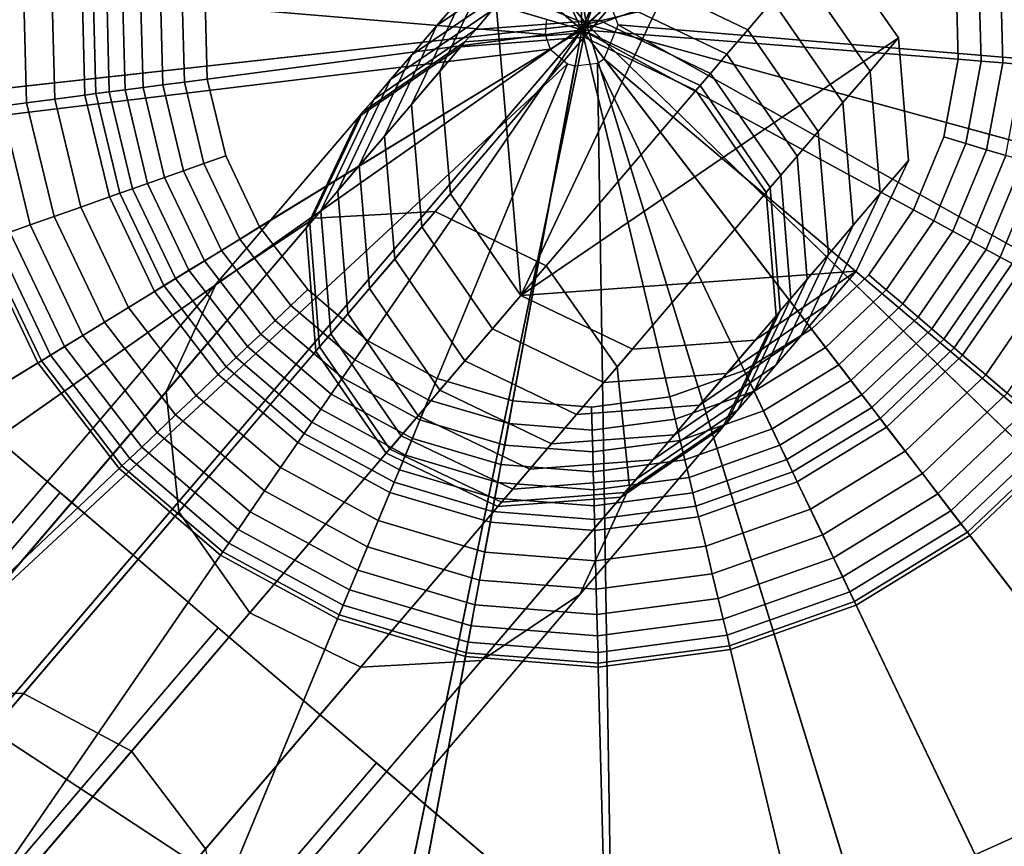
# Model space of a CAD drawing. Extents: x -43.1 to 43.1, y -41.3 to 41.3.
# Tile 648 of 656: x 27.08 to 27.719, y 31.73 to 32.267. Entities that reach past the tile are written whole.
import ezdxf

# ---------------------------------------------------------------- set-up
doc = ezdxf.new("R2010")
doc.units = 0
for name, color, linetype in [('CABLE.1', 18, 'CONTINUOUS'), ('LAMP', 7, 'CONTINUOUS'), ('LAMP_SUPPORT', 18, 'CONTINUOUS'), ('METAL_BASE', 254, 'CONTINUOUS')]:
    doc.layers.add(name, color=color, linetype=linetype)

msp = doc.modelspace()

# ---------------------------------------------------------------- linework, layer by layer
at = {"layer": 'CABLE.1'}
for points in [[(27.4055, 32.0877, 27.2378), (27.3871, 32.3053, 27.2143), (27.4527, 32.3501, 27.2026), (27.5325, 32.356, 27.194)], [(27.4055, 32.0877, 27.2378), (27.5325, 32.356, 27.194), (27.6049, 32.3212, 27.1909), (27.6506, 32.2551, 27.194)], [(27.351, 32.263, 26.845), (27.4167, 32.308, 26.8339), (27.4343, 32.3286, 27.017), (27.3686, 32.2837, 27.0285)], [(27.5865, 32.2996, 27.0054), (27.6322, 32.2335, 27.0085), (27.6506, 32.2551, 27.194), (27.6049, 32.3212, 27.1909)], [(27.4805, 32.2951, 26.6485), (27.5529, 32.2603, 26.6457), (27.5689, 32.2791, 26.8229), (27.4965, 32.3138, 26.8259)], [(27.3346, 32.2118, 27.0401), (27.3686, 32.2837, 27.0285), (27.3871, 32.3053, 27.2143), (27.353, 32.2334, 27.2261)], [(27.3348, 32.2441, 26.666), (27.4006, 32.2891, 26.6559), (27.4167, 32.308, 26.8339), (27.351, 32.263, 26.845)], [(27.4055, 32.0877, 27.2378), (27.3598, 32.1538, 27.2346), (27.353, 32.2334, 27.2261), (27.3871, 32.3053, 27.2143)], [(27.5689, 32.2791, 26.8229), (27.6146, 32.213, 26.8259), (27.6322, 32.2335, 27.0085), (27.5865, 32.2996, 27.0054)], [(27.4668, 32.2791, 26.4788), (27.5393, 32.2444, 26.4765), (27.5529, 32.2603, 26.6457), (27.4805, 32.2951, 26.6485)], [(27.3209, 32.2279, 26.4939), (27.3869, 32.273, 26.4852), (27.4006, 32.2891, 26.6559), (27.3348, 32.2441, 26.666)], [(27.3169, 32.1911, 26.856), (27.351, 32.263, 26.845), (27.3686, 32.2837, 27.0285), (27.3346, 32.2118, 27.0401)], [(27.3762, 32.2605, 26.3243), (27.4562, 32.2666, 26.3193), (27.4668, 32.2791, 26.4788), (27.3869, 32.273, 26.4852)], [(27.4562, 32.2666, 26.3193), (27.5287, 32.232, 26.3175), (27.5393, 32.2444, 26.4765), (27.4668, 32.2791, 26.4788)], [(27.5529, 32.2603, 26.6457), (27.5986, 32.1942, 26.6485), (27.6146, 32.213, 26.8259), (27.5689, 32.2791, 26.8229)], [(27.3101, 32.2151, 26.331), (27.3762, 32.2605, 26.3243), (27.3869, 32.273, 26.4852), (27.3209, 32.2279, 26.4939)], [(27.3692, 32.2524, 26.1756), (27.4493, 32.2586, 26.1727), (27.4562, 32.2666, 26.3193), (27.3762, 32.2605, 26.3243)], [(27.4493, 32.2586, 26.1727), (27.5219, 32.224, 26.1717), (27.5287, 32.232, 26.3175), (27.4562, 32.2666, 26.3193)], [(27.3006, 32.1721, 26.6762), (27.3348, 32.2441, 26.666), (27.351, 32.263, 26.845), (27.3169, 32.1911, 26.856)], [(27.303, 32.2069, 26.1795), (27.3692, 32.2524, 26.1756), (27.3762, 32.2605, 26.3243), (27.3101, 32.2151, 26.331)], [(27.5393, 32.2444, 26.4765), (27.5849, 32.1782, 26.4788), (27.5986, 32.1942, 26.6485), (27.5529, 32.2603, 26.6457)], [(27.2715, 32.1379, 25.2456), (27.3499, 32.1422, 25.2261), (27.4467, 32.2555, 26.0273), (27.3666, 32.2493, 26.0334)], [(27.3499, 32.1422, 25.2261), (27.4219, 32.1069, 25.219), (27.5192, 32.2208, 26.0251), (27.4467, 32.2555, 26.0273)], [(27.3666, 32.2493, 26.0334), (27.4467, 32.2555, 26.0273), (27.4493, 32.2586, 26.1727), (27.3692, 32.2524, 26.1756)], [(27.4055, 32.0877, 27.2378), (27.6506, 32.2551, 27.194), (27.6573, 32.1754, 27.2026), (27.6233, 32.1036, 27.2143)], [(27.4467, 32.2555, 26.0273), (27.5192, 32.2208, 26.0251), (27.5219, 32.224, 26.1717), (27.4493, 32.2586, 26.1727)], [(27.6322, 32.2335, 27.0085), (27.6389, 32.1539, 27.017), (27.6573, 32.1754, 27.2026), (27.6506, 32.2551, 27.194)], [(27.2076, 32.0952, 25.2723), (27.2715, 32.1379, 25.2456), (27.3666, 32.2493, 26.0334), (27.3005, 32.2039, 26.0416)], [(27.3005, 32.2039, 26.0416), (27.3666, 32.2493, 26.0334), (27.3692, 32.2524, 26.1756), (27.303, 32.2069, 26.1795)], [(27.2866, 32.1557, 26.5027), (27.3209, 32.2279, 26.4939), (27.3348, 32.2441, 26.666), (27.3006, 32.1721, 26.6762)], [(27.5287, 32.232, 26.3175), (27.5743, 32.1658, 26.3193), (27.5849, 32.1782, 26.4788), (27.5393, 32.2444, 26.4765)], [(27.2757, 32.1428, 26.3377), (27.3101, 32.2151, 26.331), (27.3209, 32.2279, 26.4939), (27.2866, 32.1557, 26.5027)], [(27.3413, 32.1322, 27.0486), (27.3346, 32.2118, 27.0401), (27.353, 32.2334, 27.2261), (27.3598, 32.1538, 27.2346)], [(27.5219, 32.224, 26.1717), (27.5674, 32.1578, 26.1727), (27.5743, 32.1658, 26.3193), (27.5287, 32.232, 26.3175)], [(27.6146, 32.213, 26.8259), (27.6213, 32.1333, 26.8339), (27.6389, 32.1539, 27.017), (27.6322, 32.2335, 27.0085)], [(27.4219, 32.1069, 25.219), (27.468, 32.0414, 25.2261), (27.5648, 32.1546, 26.0273), (27.5192, 32.2208, 26.0251)], [(27.5192, 32.2208, 26.0251), (27.5648, 32.1546, 26.0273), (27.5674, 32.1578, 26.1727), (27.5219, 32.224, 26.1717)], [(27.2685, 32.1344, 26.1833), (27.303, 32.2069, 26.1795), (27.3101, 32.2151, 26.331), (27.2757, 32.1428, 26.3377)], [(27.3236, 32.1114, 26.8641), (27.3169, 32.1911, 26.856), (27.3346, 32.2118, 27.0401), (27.3413, 32.1322, 27.0486)], [(27.5986, 32.1942, 26.6485), (27.6052, 32.1144, 26.6559), (27.6213, 32.1333, 26.8339), (27.6146, 32.213, 26.8259)], [(27.1753, 32.0254, 25.2989), (27.2076, 32.0952, 25.2723), (27.3005, 32.2039, 26.0416), (27.266, 32.1315, 26.0499)], [(27.266, 32.1315, 26.0499), (27.3005, 32.2039, 26.0416), (27.303, 32.2069, 26.1795), (27.2685, 32.1344, 26.1833)], [(27.3073, 32.0923, 26.6836), (27.3006, 32.1721, 26.6762), (27.3169, 32.1911, 26.856), (27.3236, 32.1114, 26.8641)], [(27.5849, 32.1782, 26.4788), (27.5914, 32.0983, 26.4852), (27.6052, 32.1144, 26.6559), (27.5986, 32.1942, 26.6485)], [(27.5743, 32.1658, 26.3193), (27.5807, 32.0858, 26.3243), (27.5914, 32.0983, 26.4852), (27.5849, 32.1782, 26.4788)], [(27.2932, 32.0758, 26.5091), (27.2866, 32.1557, 26.5027), (27.3006, 32.1721, 26.6762), (27.3073, 32.0923, 26.6836)], [(27.6389, 32.1539, 27.017), (27.6048, 32.082, 27.0285), (27.6233, 32.1036, 27.2143), (27.6573, 32.1754, 27.2026)], [(27.5674, 32.1578, 26.1727), (27.5738, 32.0777, 26.1756), (27.5807, 32.0858, 26.3243), (27.5743, 32.1658, 26.3193)], [(27.5648, 32.1546, 26.0273), (27.5712, 32.0746, 26.0334), (27.5738, 32.0777, 26.1756), (27.5674, 32.1578, 26.1727)], [(27.2821, 32.0628, 26.3426), (27.2757, 32.1428, 26.3377), (27.2866, 32.1557, 26.5027), (27.2932, 32.0758, 26.5091)], [(27.387, 32.0661, 27.0517), (27.3413, 32.1322, 27.0486), (27.3598, 32.1538, 27.2346), (27.4055, 32.0877, 27.2378)], [(27.468, 32.0414, 25.2261), (27.4761, 31.9632, 25.2456), (27.5712, 32.0746, 26.0334), (27.5648, 32.1546, 26.0273)], [(27.6213, 32.1333, 26.8339), (27.5872, 32.0613, 26.845), (27.6048, 32.082, 27.0285), (27.6389, 32.1539, 27.017)], [(26.9526, 31.7965, 24.5657), (27.0094, 31.831, 24.5195), (27.2715, 32.1379, 25.2456), (27.2076, 32.0952, 25.2723)], [(27.0094, 31.831, 24.5195), (27.0826, 31.8293, 24.4857), (27.3499, 32.1422, 25.2261), (27.2715, 32.1379, 25.2456)], [(27.0826, 31.8293, 24.4857), (27.1527, 31.7917, 24.4733), (27.4219, 32.1069, 25.219), (27.3499, 32.1422, 25.2261)], [(27.2748, 32.0543, 26.1862), (27.2685, 32.1344, 26.1833), (27.2757, 32.1428, 26.3377), (27.2821, 32.0628, 26.3426)], [(27.1834, 31.9472, 25.3184), (27.1753, 32.0254, 25.2989), (27.266, 32.1315, 26.0499), (27.2724, 32.0515, 26.0559)], [(27.2724, 32.0515, 26.0559), (27.266, 32.1315, 26.0499), (27.2685, 32.1344, 26.1833), (27.2748, 32.0543, 26.1862)], [(27.3692, 32.0453, 26.8671), (27.3236, 32.1114, 26.8641), (27.3413, 32.1322, 27.0486), (27.387, 32.0661, 27.0517)], [(27.6052, 32.1144, 26.6559), (27.571, 32.0424, 26.666), (27.5872, 32.0613, 26.845), (27.6213, 32.1333, 26.8339)], [(27.5914, 32.0983, 26.4852), (27.5571, 32.0261, 26.4939), (27.571, 32.0424, 26.666), (27.6052, 32.1144, 26.6559)], [(27.1527, 31.7917, 24.4733), (27.2007, 31.7284, 24.4857), (27.468, 32.0414, 25.2261), (27.4219, 32.1069, 25.219)], [(27.3529, 32.0262, 26.6863), (27.3073, 32.0923, 26.6836), (27.3236, 32.1114, 26.8641), (27.3692, 32.0453, 26.8671)], [(27.4055, 32.0877, 27.2378), (27.6233, 32.1036, 27.2143), (27.5576, 32.0587, 27.2261), (27.4779, 32.0529, 27.2346)], [(27.6048, 32.082, 27.0285), (27.5391, 32.0371, 27.0401), (27.5576, 32.0587, 27.2261), (27.6233, 32.1036, 27.2143)], [(26.9274, 31.735, 24.6119), (26.9526, 31.7965, 24.5657), (27.2076, 32.0952, 25.2723), (27.1753, 32.0254, 25.2989)], [(27.5807, 32.0858, 26.3243), (27.5463, 32.0134, 26.331), (27.5571, 32.0261, 26.4939), (27.5914, 32.0983, 26.4852)], [(27.3388, 32.0096, 26.5114), (27.2932, 32.0758, 26.5091), (27.3073, 32.0923, 26.6836), (27.3529, 32.0262, 26.6863)], [(27.4594, 32.0313, 27.0486), (27.387, 32.0661, 27.0517), (27.4055, 32.0877, 27.2378), (27.4779, 32.0529, 27.2346)], [(27.5872, 32.0613, 26.845), (27.5214, 32.0164, 26.856), (27.5391, 32.0371, 27.0401), (27.6048, 32.082, 27.0285)], [(27.5738, 32.0777, 26.1756), (27.5392, 32.0051, 26.1795), (27.5463, 32.0134, 26.331), (27.5807, 32.0858, 26.3243)], [(27.3277, 31.9966, 26.3444), (27.2821, 32.0628, 26.3426), (27.2932, 32.0758, 26.5091), (27.3388, 32.0096, 26.5114)], [(27.4761, 31.9632, 25.2456), (27.4438, 31.8934, 25.2723), (27.5367, 32.0022, 26.0416), (27.5712, 32.0746, 26.0334)], [(27.5712, 32.0746, 26.0334), (27.5367, 32.0022, 26.0416), (27.5392, 32.0051, 26.1795), (27.5738, 32.0777, 26.1756)], [(27.3204, 31.988, 26.1872), (27.2748, 32.0543, 26.1862), (27.2821, 32.0628, 26.3426), (27.3277, 31.9966, 26.3444)], [(27.4417, 32.0105, 26.8641), (27.3692, 32.0453, 26.8671), (27.387, 32.0661, 27.0517), (27.4594, 32.0313, 27.0486)], [(27.571, 32.0424, 26.666), (27.5052, 31.9973, 26.6762), (27.5214, 32.0164, 26.856), (27.5872, 32.0613, 26.845)], [(27.5391, 32.0371, 27.0401), (27.4594, 32.0313, 27.0486), (27.4779, 32.0529, 27.2346), (27.5576, 32.0587, 27.2261)], [(27.2295, 31.8817, 25.3255), (27.1834, 31.9472, 25.3184), (27.2724, 32.0515, 26.0559), (27.318, 31.9853, 26.0581)], [(27.318, 31.9853, 26.0581), (27.2724, 32.0515, 26.0559), (27.2748, 32.0543, 26.1862), (27.3204, 31.988, 26.1872)], [(27.4254, 31.9914, 26.6836), (27.3529, 32.0262, 26.6863), (27.3692, 32.0453, 26.8671), (27.4417, 32.0105, 26.8641)], [(27.5571, 32.0261, 26.4939), (27.4912, 31.981, 26.5027), (27.5052, 31.9973, 26.6762), (27.571, 32.0424, 26.666)], [(27.2007, 31.7284, 24.4857), (27.2139, 31.6563, 24.5195), (27.4761, 31.9632, 25.2456), (27.468, 32.0414, 25.2261)], [(27.5214, 32.0164, 26.856), (27.4417, 32.0105, 26.8641), (27.4594, 32.0313, 27.0486), (27.5391, 32.0371, 27.0401)], [(26.9406, 31.6629, 24.6457), (26.9274, 31.735, 24.6119), (27.1753, 32.0254, 25.2989), (27.1834, 31.9472, 25.3184)], [(27.4113, 31.9749, 26.5091), (27.3388, 32.0096, 26.5114), (27.3529, 32.0262, 26.6863), (27.4254, 31.9914, 26.6836)], [(27.5463, 32.0134, 26.331), (27.4802, 31.9681, 26.3377), (27.4912, 31.981, 26.5027), (27.5571, 32.0261, 26.4939)], [(27.5052, 31.9973, 26.6762), (27.4254, 31.9914, 26.6836), (27.4417, 32.0105, 26.8641), (27.5214, 32.0164, 26.856)], [(27.5392, 32.0051, 26.1795), (27.473, 31.9597, 26.1833), (27.4802, 31.9681, 26.3377), (27.5463, 32.0134, 26.331)], [(27.4002, 31.9619, 26.3426), (27.3277, 31.9966, 26.3444), (27.3388, 32.0096, 26.5114), (27.4113, 31.9749, 26.5091)], [(27.5367, 32.0022, 26.0416), (27.4706, 31.9568, 26.0499), (27.473, 31.9597, 26.1833), (27.5392, 32.0051, 26.1795)], [(27.4438, 31.8934, 25.2723), (27.3799, 31.8506, 25.2989), (27.4706, 31.9568, 26.0499), (27.5367, 32.0022, 26.0416)], [(27.4912, 31.981, 26.5027), (27.4113, 31.9749, 26.5091), (27.4254, 31.9914, 26.6836), (27.5052, 31.9973, 26.6762)], [(27.3929, 31.9534, 26.1862), (27.3204, 31.988, 26.1872), (27.3277, 31.9966, 26.3444), (27.4002, 31.9619, 26.3426)], [(27.3015, 31.8464, 25.3184), (27.2295, 31.8817, 25.3255), (27.318, 31.9853, 26.0581), (27.3905, 31.9506, 26.0559)], [(27.3905, 31.9506, 26.0559), (27.318, 31.9853, 26.0581), (27.3204, 31.988, 26.1872), (27.3929, 31.9534, 26.1862)], [(27.4802, 31.9681, 26.3377), (27.4002, 31.9619, 26.3426), (27.4113, 31.9749, 26.5091), (27.4912, 31.981, 26.5027)], [(27.473, 31.9597, 26.1833), (27.3929, 31.9534, 26.1862), (27.4002, 31.9619, 26.3426), (27.4802, 31.9681, 26.3377)], [(27.2139, 31.6563, 24.5195), (27.1888, 31.5948, 24.5657), (27.4438, 31.8934, 25.2723), (27.4761, 31.9632, 25.2456)], [(27.4706, 31.9568, 26.0499), (27.3905, 31.9506, 26.0559), (27.3929, 31.9534, 26.1862), (27.473, 31.9597, 26.1833)], [(27.3799, 31.8506, 25.2989), (27.3015, 31.8464, 25.3184), (27.3905, 31.9506, 26.0559), (27.4706, 31.9568, 26.0499)], [(26.9886, 31.5996, 24.6581), (26.9406, 31.6629, 24.6457), (27.1834, 31.9472, 25.3184), (27.2295, 31.8817, 25.3255)], [(27.1888, 31.5948, 24.5657), (27.1319, 31.5603, 24.6119), (27.3799, 31.8506, 25.2989), (27.4438, 31.8934, 25.2723)], [(27.0587, 31.5621, 24.6457), (26.9886, 31.5996, 24.6581), (27.2295, 31.8817, 25.3255), (27.3015, 31.8464, 25.3184)], [(27.1319, 31.5603, 24.6119), (27.0587, 31.5621, 24.6457), (27.3015, 31.8464, 25.3184), (27.3799, 31.8506, 25.2989)], [(26.6199, 31.375, 23.8834), (26.6875, 31.3666, 23.8404), (27.0826, 31.8293, 24.4857), (27.0094, 31.831, 24.5195)], [(26.6875, 31.3666, 23.8404), (26.7554, 31.3266, 23.8246), (27.1527, 31.7917, 24.4733), (27.0826, 31.8293, 24.4857)], [(26.7554, 31.3266, 23.8246), (26.8056, 31.2657, 23.8404), (27.2007, 31.7284, 24.4857), (27.1527, 31.7917, 24.4733)]]:
    msp.add_3dface(points, dxfattribs=at)
at = {"layer": 'LAMP'}
for points in [[(27.5075, 33.0191, 31.956), (27.3179, 33.0101, 31.956), (27.4481, 32.264, 31.956), (27.6934, 32.9805, 31.956)], [(27.1364, 32.9543, 31.956), (26.9745, 32.8551, 31.956), (27.4481, 32.264, 31.956), (27.3179, 33.0101, 31.956)], [(27.8639, 32.897, 31.956), (27.6934, 32.9805, 31.956), (27.4481, 32.264, 31.956), (28.0083, 32.7737, 31.956)], [(27.4952, 32.8623, 35.0862), (27.6425, 32.8318, 35.0862), (27.4481, 32.264, 35.0862), (27.3449, 32.8552, 35.0862)], [(26.8424, 32.7187, 31.956), (26.7483, 32.5538, 31.956), (27.4481, 32.264, 31.956), (26.9745, 32.8551, 31.956)], [(27.2011, 32.811, 35.0862), (27.3449, 32.8552, 35.0862), (27.4481, 32.264, 35.0862), (27.0728, 32.7324, 35.0862)], [(27.7776, 32.7656, 35.0862), (27.892, 32.6679, 35.0862), (27.4481, 32.264, 35.0862), (27.6425, 32.8318, 35.0862)], [(28.1175, 32.6184, 31.956), (28.0083, 32.7737, 31.956), (27.4481, 32.264, 31.956), (28.1846, 32.4408, 31.956)], [(26.9681, 32.6243, 35.0862), (27.0728, 32.7324, 35.0862), (27.4481, 32.264, 35.0862), (26.8936, 32.4936, 35.0862)], [(27.9785, 32.5448, 35.0862), (28.0317, 32.4041, 35.0862), (27.4481, 32.264, 35.0862), (27.892, 32.6679, 35.0862)], [(26.6982, 32.3707, 31.956), (26.6953, 32.1808, 31.956), (27.4481, 32.264, 31.956), (26.7483, 32.5538, 31.956)], [(26.8539, 32.3485, 35.0862), (26.8936, 32.4936, 35.0862), (27.4481, 32.264, 35.0862), (26.8515, 32.1981, 35.0862)], [(28.2054, 32.2521, 31.956), (28.1846, 32.4408, 31.956), (27.4481, 32.264, 31.956), (28.1787, 32.0641, 31.956)], [(28.0482, 32.2545, 35.0862), (28.027, 32.1056, 35.0862), (27.4481, 32.264, 35.0862), (28.0317, 32.4041, 35.0862)], [(26.7396, 31.9962, 31.956), (26.8284, 31.8284, 31.956), (27.4481, 32.264, 31.956), (26.6953, 32.1808, 31.956)], [(26.9562, 31.688, 31.956), (27.4481, 32.264, 31.956), (26.8284, 31.8284, 31.956)], [(26.8867, 32.0518, 35.0862), (26.8515, 32.1981, 35.0862), (27.4481, 32.264, 35.0862), (26.9571, 31.9188, 35.0862)], [(27.1149, 31.5838, 31.956), (27.2945, 31.5223, 31.956), (27.4481, 32.264, 31.956), (26.9562, 31.688, 31.956)], [(27.0583, 31.8076, 35.0862), (26.9571, 31.9188, 35.0862), (27.4481, 32.264, 35.0862)], [(27.1841, 31.725, 35.0862), (27.0583, 31.8076, 35.0862), (27.4481, 32.264, 35.0862), (27.3264, 31.6762, 35.0862)], [(27.4838, 31.5074, 31.956), (27.6708, 31.54, 31.956), (27.4481, 32.264, 31.956), (27.2945, 31.5223, 31.956)], [(27.4764, 31.6644, 35.0862), (27.3264, 31.6762, 35.0862), (27.4481, 32.264, 35.0862), (27.6246, 31.6903, 35.0862)], [(27.7617, 31.7522, 35.0862), (27.6246, 31.6903, 35.0862), (27.4481, 32.264, 35.0862), (27.8791, 31.8463, 35.0862)], [(27.8439, 31.6182, 31.956), (27.992, 31.7369, 31.956), (27.4481, 32.264, 31.956), (27.6708, 31.54, 31.956)], [(27.9694, 31.9666, 35.0862), (27.8791, 31.8463, 35.0862), (27.4481, 32.264, 35.0862), (28.027, 32.1056, 35.0862)], [(28.106, 31.8887, 31.956), (28.1787, 32.0641, 31.956), (27.4481, 32.264, 31.956), (27.992, 31.7369, 31.956)], [(27.1378, 31.6306, 35.0649), (26.99, 31.7277, 35.0649), (27.0583, 31.8076, 35.0862), (27.1841, 31.725, 35.0862)], [(27.8166, 31.6626, 35.0649), (27.6555, 31.5898, 35.0649), (27.6246, 31.6903, 35.0862), (27.7617, 31.7522, 35.0862)]]:
    msp.add_3dface(points, dxfattribs=at)
at = {"layer": 'LAMP_SUPPORT'}
for points in [[(27.4221, 32.2671, 31.3898), (27.4213, 32.2572, 31.3898), (26.4918, 32.3353, 31.3898), (26.5283, 32.5319, 31.3898)], [(27.4386, 32.5054, 27.0496), (27.3877, 32.4987, 27.0496), (27.3394, 32.4816, 27.0496), (27.445, 32.2603, 27.0496)], [(27.5388, 32.4868, 27.0496), (27.4897, 32.5014, 27.0496), (27.4386, 32.5054, 27.0496), (27.445, 32.2603, 27.0496)], [(27.6228, 32.4291, 27.0496), (27.5838, 32.4624, 27.0496), (27.5388, 32.4868, 27.0496), (27.445, 32.2603, 27.0496)], [(27.3394, 32.4816, 27.0496), (27.2957, 32.4548, 27.0496), (27.2585, 32.4195, 27.0496), (27.445, 32.2603, 27.0496)], [(27.6761, 32.3421, 27.0496), (27.654, 32.3884, 27.0496), (27.6228, 32.4291, 27.0496), (27.445, 32.2603, 27.0496)], [(27.2585, 32.4195, 27.0496), (27.2295, 32.3773, 27.0496), (27.2099, 32.3299, 27.0496), (27.445, 32.2603, 27.0496)], [(27.4687, 32.2634, 31.3898), (27.4653, 32.2728, 31.3898), (28.3929, 32.3851, 31.3898), (28.3981, 32.1853, 31.3898)], [(27.6894, 32.2411, 27.0496), (27.6881, 32.2923, 27.0496), (27.6761, 32.3421, 27.0496), (27.445, 32.2603, 27.0496)], [(27.4213, 32.2572, 31.3898), (27.4246, 32.2478, 31.3898), (26.4971, 32.1355, 31.3898), (26.4918, 32.3353, 31.3898)], [(27.2099, 32.3299, 27.0496), (27.2006, 32.2795, 27.0496), (27.2019, 32.2283, 27.0496), (27.445, 32.2603, 27.0496)], [(27.7313, 32.2378, 27.0662), (27.7298, 32.2978, 27.0662), (27.7169, 32.2961, 27.0573), (27.7184, 32.2388, 27.0573)], [(27.7044, 32.2399, 27.0516), (27.7029, 32.2943, 27.0516), (27.6881, 32.2923, 27.0496), (27.6894, 32.2411, 27.0496)], [(27.7184, 32.2388, 27.0573), (27.7169, 32.2961, 27.0573), (27.7029, 32.2943, 27.0516), (27.7044, 32.2399, 27.0516)], [(27.0663, 32.2901, 27.3708), (27.0683, 32.2107, 27.3708), (27.0846, 32.2129, 27.2792), (27.0826, 32.2888, 27.2792)], [(27.0826, 32.2888, 27.2792), (27.0846, 32.2129, 27.2792), (27.1029, 32.2153, 27.1939), (27.101, 32.2874, 27.1939)], [(27.101, 32.2874, 27.1939), (27.1029, 32.2153, 27.1939), (27.1225, 32.2178, 27.1249), (27.1207, 32.2858, 27.1249)], [(27.1207, 32.2858, 27.1249), (27.1225, 32.2178, 27.1249), (27.1295, 32.2188, 27.1077), (27.1278, 32.2853, 27.1077)], [(27.1278, 32.2853, 27.1077), (27.1295, 32.2188, 27.1077), (27.1383, 32.2199, 27.0919), (27.1366, 32.2846, 27.0919)], [(27.1366, 32.2846, 27.0919), (27.1383, 32.2199, 27.0919), (27.1485, 32.2213, 27.0779), (27.1469, 32.2838, 27.0779)], [(27.1469, 32.2838, 27.0779), (27.1485, 32.2213, 27.0779), (27.1602, 32.2228, 27.0662), (27.1586, 32.2828, 27.0662)], [(27.1586, 32.2828, 27.0662), (27.1602, 32.2228, 27.0662), (27.1731, 32.2245, 27.0573), (27.1716, 32.2818, 27.0573)], [(27.1716, 32.2818, 27.0573), (27.1731, 32.2245, 27.0573), (27.187, 32.2263, 27.0516), (27.1856, 32.2807, 27.0516)], [(27.1856, 32.2807, 27.0516), (27.187, 32.2263, 27.0516), (27.2019, 32.2283, 27.0496), (27.2006, 32.2795, 27.0496)], [(27.2019, 32.2283, 27.0496), (27.2139, 32.1785, 27.0496), (27.2359, 32.1322, 27.0496), (27.445, 32.2603, 27.0496)], [(27.2359, 32.1322, 27.0496), (27.2671, 32.0915, 27.0496), (27.3061, 32.0583, 27.0496), (27.445, 32.2603, 27.0496)], [(27.3061, 32.0583, 27.0496), (27.3512, 32.0338, 27.0496), (27.4003, 32.0192, 27.0496), (27.445, 32.2603, 27.0496)], [(27.4003, 32.0192, 27.0496), (27.4514, 32.0152, 27.0496), (27.5022, 32.0219, 27.0496), (27.445, 32.2603, 27.0496)], [(27.6314, 32.1011, 27.0496), (27.6604, 32.1433, 27.0496), (27.445, 32.2603, 27.0496), (27.5942, 32.0658, 27.0496)], [(27.6604, 32.1433, 27.0496), (27.6801, 32.1907, 27.0496), (27.6894, 32.2411, 27.0496), (27.445, 32.2603, 27.0496)], [(27.5022, 32.0219, 27.0496), (27.5505, 32.039, 27.0496), (27.5942, 32.0658, 27.0496), (27.445, 32.2603, 27.0496)], [(27.4595, 32.2414, 31.3898), (27.4687, 32.2634, 31.3898), (28.2852, 31.8041, 31.3898), (28.172, 31.6394, 31.3898)], [(27.4687, 32.2634, 31.3898), (28.3981, 32.1853, 31.3898), (28.3617, 31.9888, 31.3898), (28.2852, 31.8041, 31.3898)], [(27.4246, 32.2478, 31.3898), (26.6298, 31.7607, 31.3898), (26.5437, 31.9412, 31.3898), (26.4971, 32.1355, 31.3898)], [(27.4246, 32.2478, 31.3898), (27.4358, 32.2382, 31.3898), (26.7514, 31.6022, 31.3898), (26.6298, 31.7607, 31.3898)], [(27.4553, 32.2387, 31.3898), (27.4595, 32.2414, 31.3898), (28.027, 31.5018, 31.3898), (27.8566, 31.3973, 31.3898)], [(27.4595, 32.2414, 31.3898), (28.172, 31.6394, 31.3898), (28.027, 31.5018, 31.3898)], [(27.6945, 32.1864, 27.0516), (27.7044, 32.2399, 27.0516), (27.6894, 32.2411, 27.0496), (27.6801, 32.1907, 27.0496)], [(27.7079, 32.1824, 27.0573), (27.7184, 32.2388, 27.0573), (27.7044, 32.2399, 27.0516), (27.6945, 32.1864, 27.0516)], [(27.4358, 32.2382, 31.3898), (27.0791, 31.377, 31.3898), (26.9034, 31.4724, 31.3898), (26.7514, 31.6022, 31.3898)], [(27.4358, 32.2382, 31.3898), (27.4406, 32.2368, 31.3898), (27.2707, 31.3202, 31.3898), (27.0791, 31.377, 31.3898)], [(27.4406, 32.2368, 31.3898), (27.4553, 32.2387, 31.3898), (27.47, 31.3045, 31.3898), (27.2707, 31.3202, 31.3898)], [(27.4553, 32.2387, 31.3898), (27.8566, 31.3973, 31.3898), (27.6682, 31.3306, 31.3898), (27.47, 31.3045, 31.3898)], [(27.7204, 32.1787, 27.0662), (27.7313, 32.2378, 27.0662), (27.7184, 32.2388, 27.0573), (27.7079, 32.1824, 27.0573)], [(27.187, 32.2263, 27.0516), (27.1997, 32.1734, 27.0516), (27.2139, 32.1785, 27.0496), (27.2019, 32.2283, 27.0496)], [(27.1383, 32.2199, 27.0919), (27.1534, 32.157, 27.0919), (27.1631, 32.1605, 27.0779), (27.1485, 32.2213, 27.0779)], [(27.1485, 32.2213, 27.0779), (27.1631, 32.1605, 27.0779), (27.1742, 32.1644, 27.0662), (27.1602, 32.2228, 27.0662)], [(27.1602, 32.2228, 27.0662), (27.1742, 32.1644, 27.0662), (27.1864, 32.1687, 27.0573), (27.1731, 32.2245, 27.0573)], [(27.1731, 32.2245, 27.0573), (27.1864, 32.1687, 27.0573), (27.1997, 32.1734, 27.0516), (27.187, 32.2263, 27.0516)], [(27.0846, 32.2129, 27.2792), (27.1024, 32.139, 27.2792), (27.1197, 32.1451, 27.1939), (27.1029, 32.2153, 27.1939)], [(27.1029, 32.2153, 27.1939), (27.1197, 32.1451, 27.1939), (27.1384, 32.1517, 27.1249), (27.1225, 32.2178, 27.1249)], [(27.1225, 32.2178, 27.1249), (27.1384, 32.1517, 27.1249), (27.1451, 32.1541, 27.1077), (27.1295, 32.2188, 27.1077)], [(27.1295, 32.2188, 27.1077), (27.1451, 32.1541, 27.1077), (27.1534, 32.157, 27.0919), (27.1383, 32.2199, 27.0919)], [(27.0546, 32.2089, 27.4592), (27.0738, 32.1289, 27.4592), (27.0869, 32.1335, 27.3708), (27.0683, 32.2107, 27.3708)], [(27.0683, 32.2107, 27.3708), (27.0869, 32.1335, 27.3708), (27.1024, 32.139, 27.2792), (27.0846, 32.2129, 27.2792)], [(27.6736, 32.1361, 27.0516), (27.6945, 32.1864, 27.0516), (27.6801, 32.1907, 27.0496), (27.6604, 32.1433, 27.0496)], [(27.686, 32.1294, 27.0573), (27.7079, 32.1824, 27.0573), (27.6945, 32.1864, 27.0516), (27.6736, 32.1361, 27.0516)], [(27.6974, 32.1232, 27.0662), (27.7204, 32.1787, 27.0662), (27.7079, 32.1824, 27.0573), (27.686, 32.1294, 27.0573)], [(27.1997, 32.1734, 27.0516), (27.2231, 32.1244, 27.0516), (27.2359, 32.1322, 27.0496), (27.2139, 32.1785, 27.0496)], [(27.7077, 32.1176, 27.0779), (27.7317, 32.1754, 27.0779), (27.7204, 32.1787, 27.0662), (27.6974, 32.1232, 27.0662)], [(27.1864, 32.1687, 27.0573), (27.2111, 32.117, 27.0573), (27.2231, 32.1244, 27.0516), (27.1997, 32.1734, 27.0516)], [(27.7168, 32.1127, 27.0919), (27.7416, 32.1724, 27.0919), (27.7317, 32.1754, 27.0779), (27.7077, 32.1176, 27.0779)], [(27.7246, 32.1085, 27.1077), (27.75, 32.1699, 27.1077), (27.7416, 32.1724, 27.0919), (27.7168, 32.1127, 27.0919)], [(27.1631, 32.1605, 27.0779), (27.19, 32.1041, 27.0779), (27.2001, 32.1102, 27.0662), (27.1742, 32.1644, 27.0662)], [(27.1742, 32.1644, 27.0662), (27.2001, 32.1102, 27.0662), (27.2111, 32.117, 27.0573), (27.1864, 32.1687, 27.0573)], [(27.1451, 32.1541, 27.1077), (27.1737, 32.0941, 27.1077), (27.1812, 32.0987, 27.0919), (27.1534, 32.157, 27.0919)], [(27.1534, 32.157, 27.0919), (27.1812, 32.0987, 27.0919), (27.19, 32.1041, 27.0779), (27.1631, 32.1605, 27.0779)], [(27.1197, 32.1451, 27.1939), (27.1508, 32.08, 27.1939), (27.1676, 32.0903, 27.1249), (27.1384, 32.1517, 27.1249)], [(27.1384, 32.1517, 27.1249), (27.1676, 32.0903, 27.1249), (27.1737, 32.0941, 27.1077), (27.1451, 32.1541, 27.1077)], [(27.1024, 32.139, 27.2792), (27.1351, 32.0704, 27.2792), (27.1508, 32.08, 27.1939), (27.1197, 32.1451, 27.1939)], [(27.0869, 32.1335, 27.3708), (27.1211, 32.0618, 27.3708), (27.1351, 32.0704, 27.2792), (27.1024, 32.139, 27.2792)], [(27.6428, 32.0913, 27.0516), (27.6736, 32.1361, 27.0516), (27.6604, 32.1433, 27.0496), (27.6314, 32.1011, 27.0496)], [(27.0738, 32.1289, 27.4592), (27.1092, 32.0546, 27.4592), (27.1211, 32.0618, 27.3708), (27.0869, 32.1335, 27.3708)], [(27.2231, 32.1244, 27.0516), (27.2562, 32.0812, 27.0516), (27.2671, 32.0915, 27.0496), (27.2359, 32.1322, 27.0496)], [(27.6535, 32.0822, 27.0573), (27.686, 32.1294, 27.0573), (27.6736, 32.1361, 27.0516), (27.6428, 32.0913, 27.0516)], [(27.0571, 32.123, 27.5867), (27.0942, 32.0453, 27.5867), (27.1001, 32.049, 27.5344), (27.0637, 32.1253, 27.5344)], [(27.0637, 32.1253, 27.5344), (27.1001, 32.049, 27.5344), (27.1092, 32.0546, 27.4592), (27.0738, 32.1289, 27.4592)], [(27.6634, 32.0737, 27.0662), (27.6974, 32.1232, 27.0662), (27.686, 32.1294, 27.0573), (27.6535, 32.0822, 27.0573)], [(26.7208, 32.0039, 27.6063), (26.79, 31.8589, 27.6063), (27.0919, 32.0439, 27.6063), (27.0547, 32.1221, 27.6063)], [(27.0547, 32.1221, 27.6063), (27.0919, 32.0439, 27.6063), (27.0942, 32.0453, 27.5867), (27.0571, 32.123, 27.5867)], [(27.2111, 32.117, 27.0573), (27.246, 32.0715, 27.0573), (27.2562, 32.0812, 27.0516), (27.2231, 32.1244, 27.0516)], [(27.6723, 32.0661, 27.0779), (27.7077, 32.1176, 27.0779), (27.6974, 32.1232, 27.0662), (27.6634, 32.0737, 27.0662)], [(27.2001, 32.1102, 27.0662), (27.2366, 32.0626, 27.0662), (27.246, 32.0715, 27.0573), (27.2111, 32.117, 27.0573)], [(27.6802, 32.0594, 27.0919), (27.7168, 32.1127, 27.0919), (27.7077, 32.1176, 27.0779), (27.6723, 32.0661, 27.0779)], [(27.6869, 32.0537, 27.1077), (27.7246, 32.1085, 27.1077), (27.7168, 32.1127, 27.0919), (27.6802, 32.0594, 27.0919)], [(27.19, 32.1041, 27.0779), (27.2281, 32.0545, 27.0779), (27.2366, 32.0626, 27.0662), (27.2001, 32.1102, 27.0662)], [(27.6923, 32.049, 27.1249), (27.7308, 32.1051, 27.1249), (27.7246, 32.1085, 27.1077), (27.6869, 32.0537, 27.1077)], [(27.1812, 32.0987, 27.0919), (27.2206, 32.0474, 27.0919), (27.2281, 32.0545, 27.0779), (27.19, 32.1041, 27.0779)], [(27.6034, 32.0539, 27.0516), (27.6428, 32.0913, 27.0516), (27.6314, 32.1011, 27.0496), (27.5942, 32.0658, 27.0496)], [(27.7074, 32.0362, 27.1939), (27.7482, 32.0957, 27.1939), (27.7308, 32.1051, 27.1249), (27.6923, 32.049, 27.1249)], [(27.1676, 32.0903, 27.1249), (27.209, 32.0364, 27.1249), (27.2142, 32.0413, 27.1077), (27.1737, 32.0941, 27.1077)], [(27.1737, 32.0941, 27.1077), (27.2142, 32.0413, 27.1077), (27.2206, 32.0474, 27.0919), (27.1812, 32.0987, 27.0919)], [(27.7213, 32.0243, 27.2792), (27.7644, 32.0869, 27.2792), (27.7482, 32.0957, 27.1939), (27.7074, 32.0362, 27.1939)], [(27.1508, 32.08, 27.1939), (27.1947, 32.0228, 27.1939), (27.209, 32.0364, 27.1249), (27.1676, 32.0903, 27.1249)], [(27.2562, 32.0812, 27.0516), (27.2976, 32.0459, 27.0516), (27.3061, 32.0583, 27.0496), (27.2671, 32.0915, 27.0496)], [(27.6119, 32.0427, 27.0573), (27.6535, 32.0822, 27.0573), (27.6428, 32.0913, 27.0516), (27.6034, 32.0539, 27.0516)], [(27.246, 32.0715, 27.0573), (27.2896, 32.0343, 27.0573), (27.2976, 32.0459, 27.0516), (27.2562, 32.0812, 27.0516)], [(27.6198, 32.0324, 27.0662), (27.6634, 32.0737, 27.0662), (27.6535, 32.0822, 27.0573), (27.6119, 32.0427, 27.0573)], [(27.1351, 32.0704, 27.2792), (27.1813, 32.0101, 27.2792), (27.1947, 32.0228, 27.1939), (27.1508, 32.08, 27.1939)], [(27.627, 32.0231, 27.0779), (27.6723, 32.0661, 27.0779), (27.6634, 32.0737, 27.0662), (27.6198, 32.0324, 27.0662)], [(27.1211, 32.0618, 27.3708), (27.1694, 31.9988, 27.3708), (27.1813, 32.0101, 27.2792), (27.1351, 32.0704, 27.2792)], [(27.2366, 32.0626, 27.0662), (27.2823, 32.0236, 27.0662), (27.2896, 32.0343, 27.0573), (27.246, 32.0715, 27.0573)], [(27.1092, 32.0546, 27.4592), (27.1593, 31.9892, 27.4592), (27.1694, 31.9988, 27.3708), (27.1211, 32.0618, 27.3708)], [(27.2281, 32.0545, 27.0779), (27.2756, 32.0139, 27.0779), (27.2823, 32.0236, 27.0662), (27.2366, 32.0626, 27.0662)], [(27.557, 32.0255, 27.0516), (27.6034, 32.0539, 27.0516), (27.5942, 32.0658, 27.0496), (27.5505, 32.039, 27.0496)], [(27.6333, 32.0149, 27.0919), (27.6802, 32.0594, 27.0919), (27.6723, 32.0661, 27.0779), (27.627, 32.0231, 27.0779)], [(27.1001, 32.049, 27.5344), (27.1516, 31.9819, 27.5344), (27.1593, 31.9892, 27.4592), (27.1092, 32.0546, 27.4592)], [(27.2976, 32.0459, 27.0516), (27.3454, 32.0199, 27.0516), (27.3512, 32.0338, 27.0496), (27.3061, 32.0583, 27.0496)], [(27.6387, 32.0079, 27.1077), (27.6869, 32.0537, 27.1077), (27.6802, 32.0594, 27.0919), (27.6333, 32.0149, 27.0919)], [(27.0942, 32.0453, 27.5867), (27.1465, 31.9771, 27.5867), (27.1516, 31.9819, 27.5344), (27.1001, 32.049, 27.5344)], [(27.2206, 32.0474, 27.0919), (27.2698, 32.0054, 27.0919), (27.2756, 32.0139, 27.0779), (27.2281, 32.0545, 27.0779)], [(27.5631, 32.0128, 27.0573), (27.6119, 32.0427, 27.0573), (27.6034, 32.0539, 27.0516), (27.557, 32.0255, 27.0516)], [(27.643, 32.0022, 27.1249), (27.6923, 32.049, 27.1249), (27.6869, 32.0537, 27.1077), (27.6387, 32.0079, 27.1077)], [(27.655, 31.9866, 27.1939), (27.7074, 32.0362, 27.1939), (27.6923, 32.049, 27.1249), (27.643, 32.0022, 27.1249)], [(26.79, 31.8589, 27.6063), (26.8877, 31.7315, 27.6063), (27.1446, 31.9753, 27.6063), (27.0919, 32.0439, 27.6063)], [(27.0919, 32.0439, 27.6063), (27.1446, 31.9753, 27.6063), (27.1465, 31.9771, 27.5867), (27.0942, 32.0453, 27.5867)], [(27.2142, 32.0413, 27.1077), (27.2648, 31.9981, 27.1077), (27.2698, 32.0054, 27.0919), (27.2206, 32.0474, 27.0919)], [(27.2896, 32.0343, 27.0573), (27.34, 32.0069, 27.0573), (27.3454, 32.0199, 27.0516), (27.2976, 32.0459, 27.0516)], [(27.5686, 32.001, 27.0662), (27.6198, 32.0324, 27.0662), (27.6119, 32.0427, 27.0573), (27.5631, 32.0128, 27.0573)], [(27.1947, 32.0228, 27.1939), (27.2495, 31.9759, 27.1939), (27.2607, 31.9922, 27.1249), (27.209, 32.0364, 27.1249)], [(27.209, 32.0364, 27.1249), (27.2607, 31.9922, 27.1249), (27.2648, 31.9981, 27.1077), (27.2142, 32.0413, 27.1077)], [(27.5057, 32.0073, 27.0516), (27.557, 32.0255, 27.0516), (27.5505, 32.039, 27.0496), (27.5022, 32.0219, 27.0496)], [(27.6662, 31.972, 27.2792), (27.7213, 32.0243, 27.2792), (27.7074, 32.0362, 27.1939), (27.655, 31.9866, 27.1939)], [(27.2823, 32.0236, 27.0662), (27.3351, 31.9949, 27.0662), (27.34, 32.0069, 27.0573), (27.2896, 32.0343, 27.0573)], [(27.3454, 32.0199, 27.0516), (27.3976, 32.0045, 27.0516), (27.4003, 32.0192, 27.0496), (27.3512, 32.0338, 27.0496)], [(27.5737, 31.9904, 27.0779), (27.627, 32.0231, 27.0779), (27.6198, 32.0324, 27.0662), (27.5686, 32.001, 27.0662)], [(27.1813, 32.0101, 27.2792), (27.2391, 31.9608, 27.2792), (27.2495, 31.9759, 27.1939), (27.1947, 32.0228, 27.1939)], [(27.2756, 32.0139, 27.0779), (27.3306, 31.9841, 27.0779), (27.3351, 31.9949, 27.0662), (27.2823, 32.0236, 27.0662)], [(27.509, 31.9936, 27.0573), (27.5631, 32.0128, 27.0573), (27.557, 32.0255, 27.0516), (27.5057, 32.0073, 27.0516)], [(27.5782, 31.9811, 27.0919), (27.6333, 32.0149, 27.0919), (27.627, 32.0231, 27.0779), (27.5737, 31.9904, 27.0779)], [(27.6762, 31.9589, 27.3708), (27.7338, 32.0136, 27.3708), (27.7213, 32.0243, 27.2792), (27.6662, 31.972, 27.2792)], [(27.34, 32.0069, 27.0573), (27.395, 31.9906, 27.0573), (27.3976, 32.0045, 27.0516), (27.3454, 32.0199, 27.0516)], [(27.3976, 32.0045, 27.0516), (27.4518, 32.0002, 27.0516), (27.4514, 32.0152, 27.0496), (27.4003, 32.0192, 27.0496)], [(27.4518, 32.0002, 27.0516), (27.5057, 32.0073, 27.0516), (27.5022, 32.0219, 27.0496), (27.4514, 32.0152, 27.0496)], [(27.1694, 31.9988, 27.3708), (27.2298, 31.9472, 27.3708), (27.2391, 31.9608, 27.2792), (27.1813, 32.0101, 27.2792)], [(27.2698, 32.0054, 27.0919), (27.3266, 31.9745, 27.0919), (27.3306, 31.9841, 27.0779), (27.2756, 32.0139, 27.0779)], [(27.512, 31.981, 27.0662), (27.5686, 32.001, 27.0662), (27.5631, 32.0128, 27.0573), (27.509, 31.9936, 27.0573)], [(27.5819, 31.9731, 27.1077), (27.6387, 32.0079, 27.1077), (27.6333, 32.0149, 27.0919), (27.5782, 31.9811, 27.0919)], [(27.6847, 31.9479, 27.4592), (27.7444, 32.0046, 27.4592), (27.7338, 32.0136, 27.3708), (27.6762, 31.9589, 27.3708)], [(27.2648, 31.9981, 27.1077), (27.3232, 31.9664, 27.1077), (27.3266, 31.9745, 27.0919), (27.2698, 32.0054, 27.0919)], [(27.3351, 31.9949, 27.0662), (27.3926, 31.9779, 27.0662), (27.395, 31.9906, 27.0573), (27.34, 32.0069, 27.0573)], [(27.395, 31.9906, 27.0573), (27.4522, 31.9861, 27.0573), (27.4518, 32.0002, 27.0516), (27.3976, 32.0045, 27.0516)], [(27.4522, 31.9861, 27.0573), (27.509, 31.9936, 27.0573), (27.5057, 32.0073, 27.0516), (27.4518, 32.0002, 27.0516)], [(27.585, 31.9667, 27.1249), (27.643, 32.0022, 27.1249), (27.6387, 32.0079, 27.1077), (27.5819, 31.9731, 27.1077)], [(27.6912, 31.9394, 27.5344), (27.7526, 31.9976, 27.5344), (27.7444, 32.0046, 27.4592), (27.6847, 31.9479, 27.4592)], [(27.1593, 31.9892, 27.4592), (27.2219, 31.9358, 27.4592), (27.2298, 31.9472, 27.3708), (27.1694, 31.9988, 27.3708)], [(27.2607, 31.9922, 27.1249), (27.3205, 31.9598, 27.1249), (27.3232, 31.9664, 27.1077), (27.2648, 31.9981, 27.1077)], [(27.5148, 31.9696, 27.0779), (27.5737, 31.9904, 27.0779), (27.5686, 32.001, 27.0662), (27.512, 31.981, 27.0662)], [(27.5935, 31.9489, 27.1939), (27.655, 31.9866, 27.1939), (27.643, 32.0022, 27.1249), (27.585, 31.9667, 27.1249)], [(27.6955, 31.9339, 27.5867), (27.7579, 31.9931, 27.5867), (27.7526, 31.9976, 27.5344), (27.6912, 31.9394, 27.5344)], [(27.2495, 31.9759, 27.1939), (27.3129, 31.9415, 27.1939), (27.3205, 31.9598, 27.1249), (27.2607, 31.9922, 27.1249)], [(27.3306, 31.9841, 27.0779), (27.3905, 31.9663, 27.0779), (27.3926, 31.9779, 27.0662), (27.3351, 31.9949, 27.0662)], [(27.3926, 31.9779, 27.0662), (27.4525, 31.9731, 27.0662), (27.4522, 31.9861, 27.0573), (27.395, 31.9906, 27.0573)], [(27.4525, 31.9731, 27.0662), (27.512, 31.981, 27.0662), (27.509, 31.9936, 27.0573), (27.4522, 31.9861, 27.0573)], [(27.697, 31.9318, 27.6063), (27.7598, 31.9914, 27.6063), (27.7579, 31.9931, 27.5867), (27.6955, 31.9339, 27.5867)], [(27.9126, 31.6508, 27.6063), (28.0291, 31.7614, 27.6063), (27.7598, 31.9914, 27.6063), (27.697, 31.9318, 27.6063)], [(27.1516, 31.9819, 27.5344), (27.2159, 31.9269, 27.5344), (27.2219, 31.9358, 27.4592), (27.1593, 31.9892, 27.4592)], [(27.5172, 31.9595, 27.0919), (27.5782, 31.9811, 27.0919), (27.5737, 31.9904, 27.0779), (27.5148, 31.9696, 27.0779)], [(27.6015, 31.9323, 27.2792), (27.6662, 31.972, 27.2792), (27.655, 31.9866, 27.1939), (27.5935, 31.9489, 27.1939)], [(27.1465, 31.9771, 27.5867), (27.2119, 31.9212, 27.5867), (27.2159, 31.9269, 27.5344), (27.1516, 31.9819, 27.5344)], [(27.3266, 31.9745, 27.0919), (27.3886, 31.9561, 27.0919), (27.3905, 31.9663, 27.0779), (27.3306, 31.9841, 27.0779)], [(27.3905, 31.9663, 27.0779), (27.4528, 31.9614, 27.0779), (27.4525, 31.9731, 27.0662), (27.3926, 31.9779, 27.0662)], [(27.4528, 31.9614, 27.0779), (27.5148, 31.9696, 27.0779), (27.512, 31.981, 27.0662), (27.4525, 31.9731, 27.0662)], [(27.5192, 31.9509, 27.1077), (27.5819, 31.9731, 27.1077), (27.5782, 31.9811, 27.0919), (27.5172, 31.9595, 27.0919)], [(26.8877, 31.7315, 27.6063), (27.0099, 31.6272, 27.6063), (27.2104, 31.9191, 27.6063), (27.1446, 31.9753, 27.6063)], [(27.1446, 31.9753, 27.6063), (27.2104, 31.9191, 27.6063), (27.2119, 31.9212, 27.5867), (27.1465, 31.9771, 27.5867)], [(27.2391, 31.9608, 27.2792), (27.3059, 31.9245, 27.2792), (27.3129, 31.9415, 27.1939), (27.2495, 31.9759, 27.1939)], [(27.3232, 31.9664, 27.1077), (27.387, 31.9475, 27.1077), (27.3886, 31.9561, 27.0919), (27.3266, 31.9745, 27.0919)], [(27.5209, 31.944, 27.1249), (27.585, 31.9667, 27.1249), (27.5819, 31.9731, 27.1077), (27.5192, 31.9509, 27.1077)], [(27.6085, 31.9174, 27.3708), (27.6762, 31.9589, 27.3708), (27.6662, 31.972, 27.2792), (27.6015, 31.9323, 27.2792)], [(27.3205, 31.9598, 27.1249), (27.3857, 31.9405, 27.1249), (27.387, 31.9475, 27.1077), (27.3232, 31.9664, 27.1077)], [(27.3886, 31.9561, 27.0919), (27.4531, 31.9511, 27.0919), (27.4528, 31.9614, 27.0779), (27.3905, 31.9663, 27.0779)], [(27.4531, 31.9511, 27.0919), (27.5172, 31.9595, 27.0919), (27.5148, 31.9696, 27.0779), (27.4528, 31.9614, 27.0779)], [(27.5255, 31.9248, 27.1939), (27.5935, 31.9489, 27.1939), (27.585, 31.9667, 27.1249), (27.5209, 31.944, 27.1249)], [(27.2298, 31.9472, 27.3708), (27.2996, 31.9093, 27.3708), (27.3059, 31.9245, 27.2792), (27.2391, 31.9608, 27.2792)], [(27.3129, 31.9415, 27.1939), (27.3821, 31.921, 27.1939), (27.3857, 31.9405, 27.1249), (27.3205, 31.9598, 27.1249)], [(27.4533, 31.9423, 27.1077), (27.5192, 31.9509, 27.1077), (27.5172, 31.9595, 27.0919), (27.4531, 31.9511, 27.0919)], [(27.6145, 31.9049, 27.4592), (27.6847, 31.9479, 27.4592), (27.6762, 31.9589, 27.3708), (27.6085, 31.9174, 27.3708)], [(27.387, 31.9475, 27.1077), (27.4533, 31.9423, 27.1077), (27.4531, 31.9511, 27.0919), (27.3886, 31.9561, 27.0919)], [(27.2219, 31.9358, 27.4592), (27.2943, 31.8965, 27.4592), (27.2996, 31.9093, 27.3708), (27.2298, 31.9472, 27.3708)], [(27.3857, 31.9405, 27.1249), (27.4535, 31.9351, 27.1249), (27.4533, 31.9423, 27.1077), (27.387, 31.9475, 27.1077)], [(27.4535, 31.9351, 27.1249), (27.5209, 31.944, 27.1249), (27.5192, 31.9509, 27.1077), (27.4533, 31.9423, 27.1077)], [(27.5298, 31.9069, 27.2792), (27.6015, 31.9323, 27.2792), (27.5935, 31.9489, 27.1939), (27.5255, 31.9248, 27.1939)], [(27.6191, 31.8952, 27.5344), (27.6912, 31.9394, 27.5344), (27.6847, 31.9479, 27.4592), (27.6145, 31.9049, 27.4592)], [(27.3059, 31.9245, 27.2792), (27.3787, 31.9029, 27.2792), (27.3821, 31.921, 27.1939), (27.3129, 31.9415, 27.1939)], [(27.3821, 31.921, 27.1939), (27.454, 31.9154, 27.1939), (27.4535, 31.9351, 27.1249), (27.3857, 31.9405, 27.1249)], [(27.454, 31.9154, 27.1939), (27.5255, 31.9248, 27.1939), (27.5209, 31.944, 27.1249), (27.4535, 31.9351, 27.1249)], [(27.2159, 31.9269, 27.5344), (27.2902, 31.8866, 27.5344), (27.2943, 31.8965, 27.4592), (27.2219, 31.9358, 27.4592)], [(27.6221, 31.8889, 27.5867), (27.6955, 31.9339, 27.5867), (27.6912, 31.9394, 27.5344), (27.6191, 31.8952, 27.5344)], [(27.6232, 31.8866, 27.6063), (27.697, 31.9318, 27.6063), (27.6955, 31.9339, 27.5867), (27.6221, 31.8889, 27.5867)], [(27.2119, 31.9212, 27.5867), (27.2875, 31.8802, 27.5867), (27.2902, 31.8866, 27.5344), (27.2159, 31.9269, 27.5344)], [(27.5337, 31.8909, 27.3708), (27.6085, 31.9174, 27.3708), (27.6015, 31.9323, 27.2792), (27.5298, 31.9069, 27.2792)], [(27.7757, 31.5669, 27.6063), (27.9126, 31.6508, 27.6063), (27.697, 31.9318, 27.6063), (27.6232, 31.8866, 27.6063)], [(27.2104, 31.9191, 27.6063), (27.2865, 31.8777, 27.6063), (27.2875, 31.8802, 27.5867), (27.2119, 31.9212, 27.5867)], [(27.2996, 31.9093, 27.3708), (27.3757, 31.8868, 27.3708), (27.3787, 31.9029, 27.2792), (27.3059, 31.9245, 27.2792)], [(27.3787, 31.9029, 27.2792), (27.4545, 31.897, 27.2792), (27.454, 31.9154, 27.1939), (27.3821, 31.921, 27.1939)], [(27.4545, 31.897, 27.2792), (27.5298, 31.9069, 27.2792), (27.5255, 31.9248, 27.1939), (27.454, 31.9154, 27.1939)], [(27.0099, 31.6272, 27.6063), (27.151, 31.5506, 27.6063), (27.2865, 31.8777, 27.6063), (27.2104, 31.9191, 27.6063)], [(27.5369, 31.8774, 27.4592), (27.6145, 31.9049, 27.4592), (27.6085, 31.9174, 27.3708), (27.5337, 31.8909, 27.3708)], [(27.2943, 31.8965, 27.4592), (27.3732, 31.8731, 27.4592), (27.3757, 31.8868, 27.3708), (27.2996, 31.9093, 27.3708)], [(27.3757, 31.8868, 27.3708), (27.4549, 31.8805, 27.3708), (27.4545, 31.897, 27.2792), (27.3787, 31.9029, 27.2792)], [(27.4549, 31.8805, 27.3708), (27.5337, 31.8909, 27.3708), (27.5298, 31.9069, 27.2792), (27.4545, 31.897, 27.2792)], [(27.5394, 31.867, 27.5344), (27.6191, 31.8952, 27.5344), (27.6145, 31.9049, 27.4592), (27.5369, 31.8774, 27.4592)], [(27.2902, 31.8866, 27.5344), (27.3713, 31.8626, 27.5344), (27.3732, 31.8731, 27.4592), (27.2943, 31.8965, 27.4592)], [(27.541, 31.8602, 27.5867), (27.6221, 31.8889, 27.5867), (27.6191, 31.8952, 27.5344), (27.5394, 31.867, 27.5344)], [(27.4553, 31.8667, 27.4592), (27.5369, 31.8774, 27.4592), (27.5337, 31.8909, 27.3708), (27.4549, 31.8805, 27.3708)], [(27.5416, 31.8577, 27.6063), (27.6232, 31.8866, 27.6063), (27.6221, 31.8889, 27.5867), (27.541, 31.8602, 27.5867)], [(27.2875, 31.8802, 27.5867), (27.37, 31.8557, 27.5867), (27.3713, 31.8626, 27.5344), (27.2902, 31.8866, 27.5344)], [(27.3732, 31.8731, 27.4592), (27.4553, 31.8667, 27.4592), (27.4549, 31.8805, 27.3708), (27.3757, 31.8868, 27.3708)], [(27.6243, 31.5133, 27.6063), (27.7757, 31.5669, 27.6063), (27.6232, 31.8866, 27.6063), (27.5416, 31.8577, 27.6063)], [(27.151, 31.5506, 27.6063), (27.305, 31.505, 27.6063), (27.3695, 31.8532, 27.6063), (27.2865, 31.8777, 27.6063)], [(27.2865, 31.8777, 27.6063), (27.3695, 31.8532, 27.6063), (27.37, 31.8557, 27.5867), (27.2875, 31.8802, 27.5867)], [(27.4556, 31.8559, 27.5344), (27.5394, 31.867, 27.5344), (27.5369, 31.8774, 27.4592), (27.4553, 31.8667, 27.4592)], [(27.3713, 31.8626, 27.5344), (27.4556, 31.8559, 27.5344), (27.4553, 31.8667, 27.4592), (27.3732, 31.8731, 27.4592)], [(27.4557, 31.849, 27.5867), (27.541, 31.8602, 27.5867), (27.5394, 31.867, 27.5344), (27.4556, 31.8559, 27.5344)], [(27.37, 31.8557, 27.5867), (27.4557, 31.849, 27.5867), (27.4556, 31.8559, 27.5344), (27.3713, 31.8626, 27.5344)], [(27.4558, 31.8464, 27.6063), (27.5416, 31.8577, 27.6063), (27.541, 31.8602, 27.5867), (27.4557, 31.849, 27.5867)], [(27.4651, 31.4924, 27.6063), (27.6243, 31.5133, 27.6063), (27.5416, 31.8577, 27.6063), (27.4558, 31.8464, 27.6063)], [(27.305, 31.505, 27.6063), (27.4651, 31.4924, 27.6063), (27.4558, 31.8464, 27.6063), (27.3695, 31.8532, 27.6063)], [(27.3695, 31.8532, 27.6063), (27.4558, 31.8464, 27.6063), (27.4557, 31.849, 27.5867), (27.37, 31.8557, 27.5867)]]:
    msp.add_3dface(points, dxfattribs=at)
at = {"layer": 'METAL_BASE'}
for points in [[(27.0311, 32.0239, 30.241), (27.0036, 32.0474, 30.106), (27.209, 31.8719, 30.106), (27.1063, 31.9597, 30.3399)], [(27.0311, 32.0239, 29.9709), (27.1063, 31.9597, 29.872), (27.209, 31.8719, 30.106), (27.0036, 32.0474, 30.106)], [(27.0311, 32.0239, 30.241), (27.1063, 31.9597, 30.3399), (0.9422, 1.3254, 30.3399), (0.867, 1.3896, 30.241)], [(27.1063, 31.9597, 29.872), (27.0311, 32.0239, 29.9709), (0.867, 1.3896, 29.9709), (0.9422, 1.3254, 29.872)], [(27.1063, 31.9597, 30.3399), (27.209, 31.8719, 30.3761), (1.0449, 1.2377, 30.3761), (0.9422, 1.3254, 30.3399)], [(27.209, 31.8719, 29.8358), (27.1063, 31.9597, 29.872), (0.9422, 1.3254, 29.872), (1.0449, 1.2377, 29.8358)], [(27.209, 31.8719, 30.3761), (27.1063, 31.9597, 30.3399), (27.209, 31.8719, 30.106), (27.3117, 31.7842, 30.3399)], [(27.209, 31.8719, 29.8358), (27.3117, 31.7842, 29.872), (27.209, 31.8719, 30.106), (27.1063, 31.9597, 29.872)], [(27.209, 31.8719, 30.3761), (27.3117, 31.7842, 30.3399), (1.1476, 1.15, 30.3399), (1.0449, 1.2377, 30.3761)], [(27.3117, 31.7842, 29.872), (27.209, 31.8719, 29.8358), (1.0449, 1.2377, 29.8358), (1.1476, 1.15, 29.872)], [(27.3869, 31.72, 30.241), (27.3117, 31.7842, 30.3399), (27.209, 31.8719, 30.106), (27.4144, 31.6965, 30.106)], [(27.3869, 31.72, 29.9709), (27.4144, 31.6965, 30.106), (27.209, 31.8719, 30.106), (27.3117, 31.7842, 29.872)], [(27.3117, 31.7842, 30.3399), (27.3869, 31.72, 30.241), (1.2228, 1.0858, 30.241), (1.1476, 1.15, 30.3399)], [(27.3869, 31.72, 29.9709), (27.3117, 31.7842, 29.872), (1.1476, 1.15, 29.872), (1.2228, 1.0858, 29.9709)]]:
    msp.add_3dface(points, dxfattribs=at)

doc.saveas('drawing.dxf')
